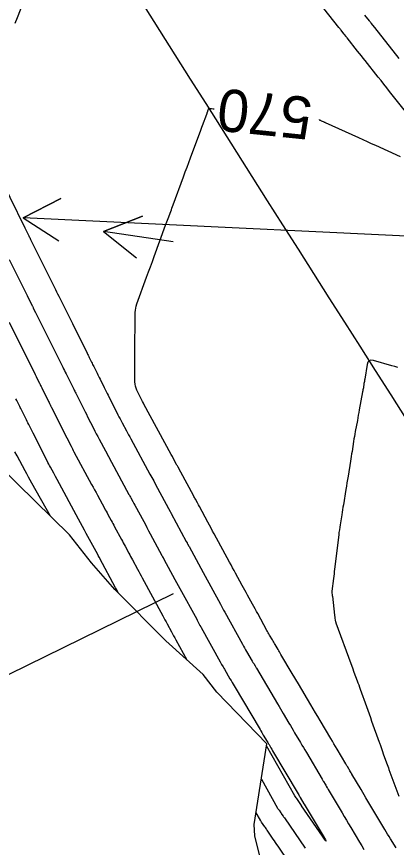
# Model space of a CAD drawing. Extents: x 954385 to 988206, y 1868364 to 1924553.
# Drawn here: x 957284.9 to 957338.9, y 1920532.9 to 1920650.9 of the extents above; entities that cross this region are included whole.
import ezdxf

# ---------------------------------------------------------------- set-up
doc = ezdxf.new("R2010")
doc.units = 0
for name, color, linetype in [('Default', 7, 'Continuous'), ('Ex_Contour Labels', 7, 'Continuous'), ('Ex_Major Contours', 7, 'Continuous'), ('Ex_Minor Contours', 7, 'Continuous'), ('Perimeter', 7, 'Continuous'), ('Slopes', 7, 'Continuous')]:
    doc.layers.add(name, color=color, linetype=linetype)

msp = doc.modelspace()

# ---------------------------------------------------------------- linework, layer by layer
at = {"layer": 'Default'}
msp.add_arc((966995.78, 1926764.93), 11459.16, 211.460692, 214.075074, dxfattribs=at)
at = {"layer": 'Ex_Major Contours'}
for points in [[(957338.83, 1920532.81), (957338.02, 1920534.11), (957337.82, 1920534.44), (957337.62, 1920534.77), (957337.42, 1920535.1), (957337.22, 1920535.43), (957334.53, 1920539.96), (957333.84, 1920541.1), (957332.55, 1920543.28), (957332.52, 1920543.34), (957332.48, 1920543.39), (957332.45, 1920543.45), (957332.42, 1920543.5), (957332.25, 1920543.78), (957332.19, 1920543.9), (957332.15, 1920543.95), (957331.9, 1920544.39), (957331.84, 1920544.48), (957331.79, 1920544.57), (957331.74, 1920544.66), (957331.68, 1920544.76), (957330.44, 1920546.85), (957330.22, 1920547.22), (957330, 1920547.6), (957329.77, 1920547.98), (957329.55, 1920548.36), (957328.03, 1920550.92), (957327.7, 1920551.48), (957327.37, 1920552.03), (957327.04, 1920552.58), (957326.72, 1920553.14), (957324.96, 1920556.11), (957324.06, 1920557.62), (957322.46, 1920560.32), (957322.36, 1920560.49), (957322.26, 1920560.66), (957322.15, 1920560.84), (957322.05, 1920561.01), (957321.64, 1920561.71), (957321.54, 1920561.88), (957321.44, 1920562.05), (957321.34, 1920562.21), (957321.25, 1920562.38), (957320.85, 1920563.05), (957320.75, 1920563.22), (957320.66, 1920563.39), (957320.56, 1920563.56), (957320.47, 1920563.73), (957319.16, 1920566.1), (957318.97, 1920566.43), (957318.79, 1920566.77), (957318.61, 1920567.1), (957318.43, 1920567.43), (957317.69, 1920568.75), (957317.51, 1920569.09), (957317.33, 1920569.42), (957317.15, 1920569.75), (957316.97, 1920570.08), (957316.02, 1920571.83), (957315.8, 1920572.23), (957315.58, 1920572.63), (957315.37, 1920573.03), (957315.15, 1920573.43), (957312.98, 1920577.42), (957312.76, 1920577.84), (957312.53, 1920578.25), (957312.31, 1920578.67), (957312.08, 1920579.08), (957310.88, 1920581.31), (957310.74, 1920581.57), (957310.6, 1920581.83), (957310.32, 1920582.36), (957310.25, 1920582.49), (957310.18, 1920582.62), (957310.1, 1920582.75), (957310.03, 1920582.88), (957308.23, 1920586.21), (957307.86, 1920586.9), (957307.8, 1920587), (957307.75, 1920587.1), (957307.69, 1920587.19), (957307.64, 1920587.29), (957307.22, 1920588.08), (957307.04, 1920588.41), (957306.86, 1920588.73), (957303, 1920595.88), (957302.98, 1920595.91), (957302.97, 1920595.94), (957302.95, 1920595.97), (957302.94, 1920596), (957302.81, 1920596.25), (957302, 1920597.85), (957301.88, 1920598.14), (957301.79, 1920598.43), (957301.74, 1920598.72), (957301.72, 1920599.03), (957301.71, 1920600.69), (957301.71, 1920600.93), (957301.71, 1920601.17), (957301.7, 1920601.42), (957301.7, 1920601.66), (957301.7, 1920602.69), (957301.69, 1920602.91), (957301.7, 1920603.12), (957301.7, 1920603.33), (957301.7, 1920603.54), (957301.72, 1920604.8), (957301.72, 1920605.22), (957301.74, 1920606.48), (957301.74, 1920606.76), (957301.75, 1920607.04), (957301.75, 1920607.32), (957301.75, 1920607.6), (957301.77, 1920608.9), (957301.78, 1920609.2), (957301.83, 1920609.51), (957301.89, 1920609.8), (957301.99, 1920610.1), (957303.38, 1920613.92), (957303.65, 1920614.65), (957303.92, 1920615.39), (957304.19, 1920616.12), (957304.46, 1920616.86), (957306.08, 1920621.28), (957306.17, 1920621.52), (957306.26, 1920621.77), (957306.35, 1920622.01), (957306.44, 1920622.25), (957306.8, 1920623.23), (957306.89, 1920623.47), (957306.98, 1920623.72), (957307.07, 1920623.96), (957307.16, 1920624.2), (957308.62, 1920628.18), (957308.87, 1920628.86), (957309.12, 1920629.53), (957309.37, 1920630.21), (957309.62, 1920630.88), (957310.92, 1920634.39), (957311.02, 1920634.66), (957311.12, 1920634.93), (957311.22, 1920635.2), (957311.32, 1920635.47), (957311.91, 1920637.07), (957311.96, 1920637.22), (957311.98, 1920637.26), (957312.07, 1920637.49), (957312.09, 1920637.57), (957312.12, 1920637.65), (957312.18, 1920637.8), (957312.2, 1920637.84), (957312.22, 1920637.86), (957312.25, 1920637.87), (957312.29, 1920637.87), (957312.5, 1920637.86), (957312.58, 1920637.85), (957312.81, 1920637.83), (957312.9, 1920637.82), (957312.96, 1920637.81)], [(957327.88, 1920636.28), (957327.91, 1920636.26), (957327.99, 1920636.23), (957328.06, 1920636.2), (957328.13, 1920636.17), (957328.2, 1920636.13), (957328.48, 1920636.01), (957328.55, 1920635.98), (957328.62, 1920635.94), (957328.69, 1920635.91), (957328.76, 1920635.88), (957333.5, 1920633.73), (957334.09, 1920633.46), (957334.69, 1920633.18), (957335.29, 1920632.91), (957335.89, 1920632.64), (957339.42, 1920631.03)], [(957289.71, 1920579.95), (957287.08, 1920584.62), (957286.83, 1920585.06), (957286.58, 1920585.51), (957286.34, 1920585.96), (957286.1, 1920586.4), (957284.97, 1920588.5), (957284.65, 1920589.1)], [(957325.31, 1920528.3), (957322.05, 1920533.08), (957321.88, 1920533.33), (957321.71, 1920533.58), (957321.54, 1920533.83), (957321.37, 1920534.08), (957320.51, 1920535.33), (957320.42, 1920535.46), (957320.34, 1920535.58), (957320.26, 1920535.7), (957320.17, 1920535.82), (957319.7, 1920536.5), (957319.66, 1920536.56), (957319.59, 1920536.66), (957319.58, 1920536.68), (957319.56, 1920536.7), (957319.55, 1920536.73), (957319.54, 1920536.75), (957318.93, 1920537.81)]]:
    msp.add_lwpolyline(points, dxfattribs=at)
at = {"layer": 'Ex_Minor Contours'}
for points in [[(957287.37, 1920656.87), (957284.99, 1920650.74), (957284.67, 1920649.94)], [(957340.17, 1920637.42), (957337.88, 1920640.3), (957337.49, 1920640.81), (957337.09, 1920641.31), (957336.69, 1920641.82), (957336.29, 1920642.32), (957334.42, 1920644.69), (957334.15, 1920645.02), (957333.89, 1920645.35), (957333.63, 1920645.68), (957333.36, 1920646.02), (957331.86, 1920647.91), (957331.79, 1920648.01), (957331.71, 1920648.11), (957331.48, 1920648.39), (957331.41, 1920648.49), (957331.02, 1920648.99), (957330.94, 1920649.08), (957330.86, 1920649.18), (957330.78, 1920649.28), (957330.7, 1920649.38), (957325.88, 1920655.5)], [(957339.28, 1920644.95), (957335.78, 1920649.37), (957335.3, 1920649.98), (957335.23, 1920650.06), (957335.17, 1920650.15), (957335.1, 1920650.24), (957335.03, 1920650.32), (957334.4, 1920651.12)], [(957281.76, 1920629.62), (957286.07, 1920620.93), (957286.12, 1920620.83), (957286.22, 1920620.63), (957286.27, 1920620.53), (957286.63, 1920619.78), (957286.7, 1920619.65), (957286.77, 1920619.52), (957286.83, 1920619.38), (957286.9, 1920619.25), (957289.2, 1920614.6), (957289.66, 1920613.68), (957290.27, 1920612.45), (957290.43, 1920612.14), (957290.58, 1920611.83), (957290.73, 1920611.52), (957290.89, 1920611.21), (957292.84, 1920607.3), (957294.91, 1920603.12), (957294.99, 1920602.96), (957295.07, 1920602.8), (957295.15, 1920602.64), (957295.23, 1920602.48), (957295.55, 1920601.84), (957295.63, 1920601.68), (957295.71, 1920601.52), (957295.79, 1920601.36), (957295.87, 1920601.2), (957296.34, 1920600.26), (957296.44, 1920600.05), (957296.55, 1920599.84), (957296.65, 1920599.63), (957296.76, 1920599.42), (957297.37, 1920598.21), (957297.5, 1920597.94), (957297.64, 1920597.67), (957297.78, 1920597.4), (957297.91, 1920597.12), (957299.3, 1920594.37), (957299.45, 1920594.08), (957299.6, 1920593.79), (957299.75, 1920593.51), (957299.9, 1920593.22), (957300.51, 1920592.09), (957300.67, 1920591.81), (957300.82, 1920591.52), (957300.97, 1920591.24), (957301.13, 1920590.96), (957303.84, 1920585.94), (957304.11, 1920585.44), (957304.38, 1920584.95), (957304.64, 1920584.45), (957304.91, 1920583.95), (957306.49, 1920581.04), (957306.73, 1920580.6), (957306.77, 1920580.53), (957306.8, 1920580.47), (957306.84, 1920580.41), (957306.87, 1920580.34), (957309.02, 1920576.37), (957309.13, 1920576.15), (957309.16, 1920576.1), (957309.19, 1920576.04), (957309.38, 1920575.69), (957309.41, 1920575.64), (957311.42, 1920571.93), (957313.86, 1920567.45), (957313.91, 1920567.35), (957313.96, 1920567.26), (957314.01, 1920567.17), (957314.06, 1920567.07), (957314.32, 1920566.61), (957314.48, 1920566.33), (957317, 1920561.75), (957317.14, 1920561.49), (957317.29, 1920561.23), (957317.44, 1920560.97), (957317.59, 1920560.72), (957318.39, 1920559.34), (957318.49, 1920559.18), (957318.59, 1920559.01), (957318.79, 1920558.67), (957318.84, 1920558.59), (957318.89, 1920558.5), (957318.94, 1920558.42), (957318.99, 1920558.34), (957321.99, 1920553.27), (957322.19, 1920552.93), (957322.39, 1920552.59), (957322.6, 1920552.25), (957322.8, 1920551.91), (957323.6, 1920550.55), (957323.81, 1920550.21), (957324.01, 1920549.87), (957324.21, 1920549.53), (957324.41, 1920549.19), (957325.24, 1920547.78), (957325.45, 1920547.43), (957325.66, 1920547.09), (957325.86, 1920546.74), (957326.07, 1920546.39), (957328.33, 1920542.58), (957328.38, 1920542.49), (957328.43, 1920542.41), (957328.48, 1920542.32), (957328.52, 1920542.24), (957328.75, 1920541.86), (957328.82, 1920541.74), (957328.9, 1920541.61), (957329.04, 1920541.35), (957329.08, 1920541.29), (957329.12, 1920541.23), (957329.16, 1920541.16), (957329.19, 1920541.1), (957331.15, 1920537.81), (957331.46, 1920537.29), (957331.77, 1920536.77), (957332.08, 1920536.25), (957332.39, 1920535.73), (957333.63, 1920533.64), (957333.94, 1920533.12), (957334.26, 1920532.6)], [(957283.86, 1920616.43), (957286.07, 1920611.97), (957286.41, 1920611.29), (957287.12, 1920609.85), (957287.16, 1920609.77), (957287.2, 1920609.69), (957287.24, 1920609.61), (957287.28, 1920609.52), (957287.61, 1920608.88), (957291.46, 1920601.12), (957291.58, 1920600.89), (957291.7, 1920600.66), (957291.81, 1920600.42), (957291.93, 1920600.19), (957293.03, 1920597.97), (957293.1, 1920597.83), (957293.17, 1920597.7), (957293.24, 1920597.56), (957293.31, 1920597.43), (957294.27, 1920595.51), (957294.45, 1920595.15), (957294.64, 1920594.78), (957294.82, 1920594.42), (957295, 1920594.05), (957295.82, 1920592.43), (957296.02, 1920592.04), (957296.22, 1920591.65), (957296.43, 1920591.26), (957296.64, 1920590.87), (957297.53, 1920589.22), (957297.97, 1920588.41), (957298.4, 1920587.6), (957300.86, 1920583.05), (957300.93, 1920582.92), (957301, 1920582.79), (957301.07, 1920582.67), (957301.14, 1920582.54), (957301.42, 1920582.02), (957301.56, 1920581.76), (957301.7, 1920581.51), (957302.96, 1920579.18), (957303.2, 1920578.75), (957303.43, 1920578.32), (957303.66, 1920577.89), (957303.9, 1920577.45), (957305.56, 1920574.36), (957305.65, 1920574.19), (957305.74, 1920574.03), (957305.77, 1920573.99), (957305.79, 1920573.94), (957305.81, 1920573.9), (957305.83, 1920573.86), (957307.41, 1920570.96), (957308.1, 1920569.69), (957310.49, 1920565.3), (957310.54, 1920565.2), (957310.59, 1920565.1), (957310.64, 1920565.01), (957310.7, 1920564.91), (957310.96, 1920564.43), (957311.07, 1920564.24), (957311.12, 1920564.14), (957313.82, 1920559.25), (957313.87, 1920559.16), (957313.92, 1920559.07), (957313.97, 1920558.99), (957314.02, 1920558.9), (957314.23, 1920558.55), (957314.33, 1920558.37), (957314.43, 1920558.2), (957315.22, 1920556.85), (957315.37, 1920556.6), (957315.52, 1920556.34), (957315.67, 1920556.09), (957315.82, 1920555.84), (957319.5, 1920549.63), (957319.62, 1920549.44), (957319.73, 1920549.24), (957319.85, 1920549.05), (957319.96, 1920548.86), (957320.52, 1920547.92), (957320.58, 1920547.81), (957320.64, 1920547.71), (957320.71, 1920547.6), (957320.77, 1920547.49), (957321.03, 1920547.06), (957321.15, 1920546.85), (957321.28, 1920546.63), (957324.91, 1920540.5), (957324.99, 1920540.37), (957325.06, 1920540.24), (957325.14, 1920540.12), (957325.21, 1920539.99), (957325.73, 1920539.1), (957325.76, 1920539.06), (957325.78, 1920539.02), (957328.45, 1920534.53), (957328.78, 1920533.96), (957328.88, 1920533.76), (957328.74, 1920533.93), (957328.36, 1920534.47), (957325.39, 1920538.82), (957325.36, 1920538.86), (957324.8, 1920539.68), (957324.7, 1920539.82), (957324.61, 1920539.96), (957324.53, 1920540.1), (957324.44, 1920540.24), (957320.42, 1920547.33)], [(957283.85, 1920607.5), (957287.54, 1920600.08), (957287.7, 1920599.77), (957287.85, 1920599.45), (957288.16, 1920598.83), (957288.24, 1920598.67), (957288.32, 1920598.51), (957288.4, 1920598.36), (957288.48, 1920598.2), (957289.44, 1920596.26), (957289.51, 1920596.12), (957289.58, 1920595.98), (957289.72, 1920595.69), (957289.76, 1920595.62), (957289.79, 1920595.55), (957289.83, 1920595.48), (957289.87, 1920595.41), (957292.04, 1920591.09), (957292.64, 1920589.89), (957292.75, 1920589.69), (957292.85, 1920589.5), (957292.95, 1920589.3), (957293.06, 1920589.1), (957295.57, 1920584.45), (957295.78, 1920584.07), (957295.99, 1920583.69), (957296.19, 1920583.31), (957296.4, 1920582.93), (957297.39, 1920581.08), (957297.51, 1920580.86), (957297.63, 1920580.64), (957297.75, 1920580.42), (957297.87, 1920580.2), (957298.35, 1920579.33), (957298.46, 1920579.11), (957298.58, 1920578.89), (957298.7, 1920578.67), (957298.82, 1920578.45), (957299.8, 1920576.65), (957299.93, 1920576.41), (957300.06, 1920576.17), (957300.19, 1920575.92), (957300.32, 1920575.68), (957300.84, 1920574.71), (957300.98, 1920574.47), (957301.11, 1920574.22), (957301.24, 1920573.98), (957301.37, 1920573.74), (957302.09, 1920572.4), (957302.25, 1920572.09), (957302.42, 1920571.79), (957302.58, 1920571.49), (957302.75, 1920571.18), (957305.67, 1920565.81), (957305.82, 1920565.52), (957305.98, 1920565.24), (957306.14, 1920564.95), (957306.29, 1920564.66), (957306.91, 1920563.52), (957307.07, 1920563.23), (957307.22, 1920562.95), (957307.38, 1920562.66), (957307.54, 1920562.38), (957309.11, 1920559.53)], [(957339.09, 1920601.09), (957338.65, 1920601.21), (957338.21, 1920601.33), (957335.6, 1920602.07), (957335.25, 1920602.12), (957334.98, 1920602.04), (957334.8, 1920601.83), (957334.69, 1920601.49), (957334.36, 1920599.4), (957334.33, 1920599.25), (957334.31, 1920599.1), (957334.29, 1920598.95), (957334.26, 1920598.8), (957334.17, 1920598.2), (957334.14, 1920598.06), (957334.12, 1920597.91), (957334.09, 1920597.76), (957334.06, 1920597.61), (957333.59, 1920595.04), (957333.52, 1920594.67), (957333.45, 1920594.29), (957333.38, 1920593.91), (957333.32, 1920593.53), (957333.03, 1920591.97), (957332.97, 1920591.62), (957332.9, 1920591.27), (957332.84, 1920590.92), (957332.79, 1920590.56), (957332.56, 1920589.16), (957332.5, 1920588.81), (957332.44, 1920588.45), (957332.39, 1920588.1), (957332.33, 1920587.75), (957331.99, 1920585.62), (957331.91, 1920585.15), (957331.83, 1920584.68), (957331.76, 1920584.21), (957331.68, 1920583.73), (957331.33, 1920581.57), (957331.27, 1920581.22), (957331.21, 1920580.86), (957331.16, 1920580.5), (957331.1, 1920580.15), (957330.87, 1920578.72), (957330.81, 1920578.37), (957330.76, 1920578.01), (957330.71, 1920577.65), (957330.67, 1920577.29), (957330.08, 1920572.4), (957330.04, 1920572.08), (957330.01, 1920571.76), (957329.97, 1920571.44), (957329.93, 1920571.11), (957329.71, 1920569.31), (957329.71, 1920569.25), (957329.7, 1920569.19), (957329.71, 1920569.13), (957329.71, 1920569.07), (957329.74, 1920568.77), (957329.76, 1920568.65), (957329.77, 1920568.59), (957330.08, 1920565.88), (957330.09, 1920565.78), (957330.1, 1920565.69), (957330.11, 1920565.6), (957330.12, 1920565.51), (957330.18, 1920565.14), (957330.2, 1920565.05), (957330.22, 1920564.96), (957330.24, 1920564.88), (957330.27, 1920564.79), (957332.39, 1920559.02), (957332.62, 1920558.41), (957332.84, 1920557.8), (957333.29, 1920556.58), (957333.4, 1920556.28), (957333.51, 1920555.98), (957333.62, 1920555.67), (957333.73, 1920555.37), (957334.62, 1920552.9), (957334.8, 1920552.39), (957334.98, 1920551.87), (957335.17, 1920551.36), (957335.35, 1920550.85), (957336.43, 1920547.85), (957336.47, 1920547.73), (957336.51, 1920547.61), (957336.55, 1920547.49), (957336.59, 1920547.37), (957336.93, 1920546.37), (957336.94, 1920546.32), (957336.96, 1920546.27), (957336.98, 1920546.23), (957336.99, 1920546.18), (957337.46, 1920544.89), (957337.55, 1920544.66), (957337.63, 1920544.43), (957337.72, 1920544.2), (957337.8, 1920543.97), (957339.19, 1920540.19)], [(957299.39, 1920569), (957299.06, 1920569.61), (957299.04, 1920569.65), (957298.96, 1920569.79), (957296.74, 1920573.92), (957296.71, 1920573.97), (957296.69, 1920574.01), (957296.66, 1920574.06), (957296.64, 1920574.11), (957296.51, 1920574.34), (957296.43, 1920574.49), (957294.81, 1920577.47), (957294.54, 1920577.98), (957294.26, 1920578.49), (957293.98, 1920579.01), (957293.7, 1920579.52), (957290.65, 1920585.16), (957290.42, 1920585.6), (957290.18, 1920586.04), (957289.71, 1920586.91), (957289.59, 1920587.13), (957289.47, 1920587.35), (957289.36, 1920587.57), (957289.25, 1920587.79), (957287.26, 1920591.73), (957286.63, 1920592.99), (957286.52, 1920593.2), (957286.42, 1920593.41), (957286.31, 1920593.62), (957286.21, 1920593.83), (957285.55, 1920595.15), (957285.49, 1920595.27), (957285.43, 1920595.39), (957285.37, 1920595.52), (957285.31, 1920595.64), (957285.07, 1920596.12), (957284.94, 1920596.37), (957284.82, 1920596.61)], [(957319.68, 1920542.57), (957321.99, 1920538.49), (957322.04, 1920538.41), (957322.09, 1920538.33), (957322.14, 1920538.25), (957322.19, 1920538.17), (957322.44, 1920537.82), (957322.48, 1920537.76), (957322.52, 1920537.7), (957322.56, 1920537.63), (957322.61, 1920537.57), (957322.78, 1920537.32), (957322.82, 1920537.26), (957322.86, 1920537.2), (957322.91, 1920537.14), (957322.95, 1920537.08), (957325.88, 1920532.79)]]:
    msp.add_lwpolyline(points, dxfattribs=at)
at = {"layer": 'Perimeter'}
msp.add_lwpolyline([(957321.31, 1920524.25), (957318.76, 1920534.56), (957318.67, 1920536.13), (957320.46, 1920547.59), (957313.34, 1920554.95), (957311.39, 1920557.45), (957306.13, 1920562.25), (957298.87, 1920569.52), (957295.57, 1920573.3), (957292.4, 1920577.31), (957285.05, 1920584.53), (957280.11, 1920589.4)], dxfattribs=at)
at = {"layer": 'Slopes'}
for points in [[(957357.13, 1920618.93), (957285.84, 1920622.32), (957291.17, 1920625.07), (957285.84, 1920622.32), (957290.89, 1920619.08)], [(957307.13, 1920618.93), (957297.23, 1920620.38), (957302.81, 1920622.59), (957297.23, 1920620.38), (957301.94, 1920616.66)], [(957307.13, 1920568.93), (957203.18, 1920517.93), (957206.53, 1920522.91), (957203.18, 1920517.93), (957209.17, 1920517.53)]]:
    msp.add_lwpolyline(points, dxfattribs=at)

# ---------------------------------------------------------------- texts
at = {"layer": 'Ex_Contour Labels'}
msp.add_text('570', height=6, rotation=174.128, dxfattribs=at).set_placement((957327.12, 1920639.37))

doc.saveas('drawing.dxf')
